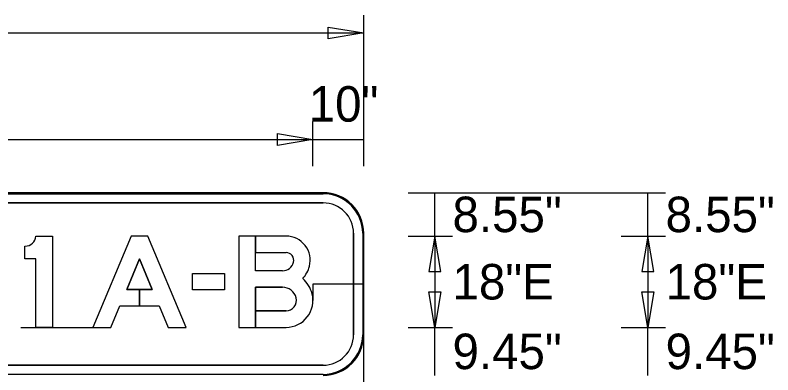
# Model space of a CAD drawing. Extents: x 2149961 to 2150220, y 145114 to 145240.
# Drawn here: x 2150100.05 to 2150112.5, y 145160.81 to 145166.72 of the extents above; entities that cross this region are included whole.
import ezdxf

# ---------------------------------------------------------------- set-up
doc = ezdxf.new("R2010")
doc.units = 0
for name, color, linetype in [('GSBWFILL', 7, 'Continuous'), ('GSCOLORFILL', 7, 'Continuous'), ('GSDIMS', 7, 'Continuous'), ('GSOUTLINE', 7, 'Continuous'), ('NON-PLOT', 7, 'Continuous')]:
    doc.layers.add(name, color=color, linetype=linetype)

msp = doc.modelspace()

# ---------------------------------------------------------------- linework, layer by layer
at = {"layer": 'GSBWFILL'}
for p, q in [((2150105.112, 145163.8), (2150091.445, 145163.8)), ((2150091.445, 145163.633), (2150105.112, 145163.633)), ((2150105.612, 145163.133), (2150105.612, 145161.466)), ((2150105.779, 145161.466), (2150105.779, 145163.133)), ((2150105.112, 145160.966), (2150091.447, 145160.966))]:
    msp.add_line(p, q, dxfattribs=at)
for points in [[(2150100.394, 145163.087), (2150100.664, 145163.087), (2150100.664, 145161.587)], [(2150104.445, 145162.517), (2150104, 145162.517), (2150104, 145163.087), (2150103.73, 145163.087), (2150103.73, 145161.587), (2150104, 145161.587)], [(2150104.503, 145163.087), (2150104, 145163.087), (2150104, 145162.817), (2150104.503, 145162.817)], [(2150100.664, 145161.587), (2150100.394, 145161.587), (2150100.394, 145162.712), (2150100.214, 145162.712), (2150100.214, 145162.922)], [(2150104, 145161.587), (2150104, 145162.247), (2150104.445, 145162.247)], [(2150104.503, 145161.857), (2150104, 145161.857), (2150104, 145161.587), (2150104.503, 145161.587)]]:
    msp.add_lwpolyline(points, dxfattribs=at)
for points in [[(2150102.306, 145162.21), (2150102.095, 145162.21), (2150102.095, 145161.94), (2150102.419, 145161.94), (2150102.567, 145161.587), (2150102.86, 145161.587), (2150102.23, 145163.087), (2150101.96, 145163.087), (2150101.33, 145161.587), (2150101.623, 145161.587), (2150101.771, 145161.94), (2150102.095, 145161.94), (2150102.095, 145162.21), (2150101.885, 145162.21), (2150102.095, 145162.712)], [(2150102.965, 145162.472), (2150103.49, 145162.472), (2150103.49, 145162.202), (2150102.965, 145162.202)]]:
    msp.add_lwpolyline(points, close=True, dxfattribs=at)
for centre, radius, start, end in [((2150105.112, 145163.133), 0.667, 0, 90), ((2150105.112, 145163.133), 0.5, 0, 90), ((2150100.214, 145163.103), 0.181, 270, 355.0209), ((2150104.503, 145162.69), 0.397, 345.5225, 90), ((2150104.503, 145162.69), 0.127, 345.5225, 90), ((2150104.445, 145162.705), 0.187, 270, 345.5225), ((2150104.445, 145162.705), 0.457, 316.7114, 345.5225), ((2150104.445, 145162.015), 0.502, 14.4775, 48.4921), ((2150104.445, 145162.015), 0.232, 14.4775, 90), ((2150104.503, 145162.03), 0.442, 270, 14.4775), ((2150104.503, 145162.03), 0.172, 270, 14.4775), ((2150105.112, 145161.466), 0.667, 270, 0), ((2150105.112, 145161.466), 0.5, 270, 0)]:
    msp.add_arc(centre, radius, start, end, dxfattribs=at)
at = {"layer": 'GSCOLORFILL'}
for p, q in [((2150105.112, 145163.8), (2150091.445, 145163.8)), ((2150105.112, 145163.8), (2150091.445, 145163.8)), ((2150105.112, 145163.8), (2150091.445, 145163.8)), ((2150091.445, 145163.783), (2150105.112, 145163.783)), ((2150091.445, 145163.633), (2150105.112, 145163.633)), ((2150105.612, 145163.133), (2150105.612, 145161.466)), ((2150105.762, 145163.133), (2150105.762, 145161.466)), ((2150105.779, 145161.466), (2150105.779, 145163.133)), ((2150105.779, 145161.466), (2150105.779, 145163.133)), ((2150105.779, 145161.466), (2150105.779, 145163.133)), ((2150105.112, 145160.966), (2150091.447, 145160.966)), ((2150105.112, 145160.816), (2150091.445, 145160.816))]:
    msp.add_line(p, q, dxfattribs=at)
for points in [[(2150100.394, 145163.087), (2150100.664, 145163.087), (2150100.664, 145161.587)], [(2150104.445, 145162.517), (2150104, 145162.517), (2150104, 145163.087), (2150103.73, 145163.087), (2150103.73, 145161.587), (2150104, 145161.587)], [(2150104.503, 145163.087), (2150104, 145163.087), (2150104, 145162.817), (2150104.503, 145162.817)], [(2150100.664, 145161.587), (2150100.394, 145161.587), (2150100.394, 145162.712), (2150100.214, 145162.712), (2150100.214, 145162.922)], [(2150104, 145161.587), (2150104, 145162.247), (2150104.445, 145162.247)], [(2150104.503, 145161.857), (2150104, 145161.857), (2150104, 145161.587), (2150104.503, 145161.587)]]:
    msp.add_lwpolyline(points, dxfattribs=at)
for points in [[(2150102.306, 145162.21), (2150102.095, 145162.21), (2150102.095, 145161.94), (2150102.419, 145161.94), (2150102.567, 145161.587), (2150102.86, 145161.587), (2150102.23, 145163.087), (2150101.96, 145163.087), (2150101.33, 145161.587), (2150101.623, 145161.587), (2150101.771, 145161.94), (2150102.095, 145161.94), (2150102.095, 145162.21), (2150101.885, 145162.21), (2150102.095, 145162.712)], [(2150102.965, 145162.472), (2150103.49, 145162.472), (2150103.49, 145162.202), (2150102.965, 145162.202)]]:
    msp.add_lwpolyline(points, close=True, dxfattribs=at)
for centre, radius, start, end in [((2150105.112, 145163.133), 0.667, 0, 90), ((2150105.112, 145163.133), 0.667, 0, 90), ((2150105.112, 145163.133), 0.667, 0, 90), ((2150105.112, 145163.133), 0.65, 0, 90), ((2150105.112, 145163.133), 0.5, 0, 90), ((2150100.214, 145163.103), 0.181, 270, 355.0209), ((2150104.503, 145162.69), 0.397, 345.5225, 90), ((2150104.503, 145162.69), 0.127, 345.5225, 90), ((2150104.445, 145162.705), 0.187, 270, 345.5225), ((2150104.445, 145162.705), 0.457, 316.7114, 345.5225), ((2150104.445, 145162.015), 0.502, 14.4775, 48.4921), ((2150104.445, 145162.015), 0.232, 14.4775, 90), ((2150104.503, 145162.03), 0.442, 270, 14.4775), ((2150104.503, 145162.03), 0.172, 270, 14.4775), ((2150105.112, 145161.466), 0.667, 270, 0), ((2150105.112, 145161.466), 0.667, 270, 0), ((2150105.112, 145161.466), 0.5, 270, 0), ((2150105.112, 145161.466), 0.667, 270, 0), ((2150105.112, 145161.466), 0.65, 270, 0)]:
    msp.add_arc(centre, radius, start, end, dxfattribs=at)
at = {"layer": 'GSDIMS'}
for p, q in [((2150105.779, 145165.987), (2150105.779, 145166.717)), ((2150090.779, 145166.425), (2150105.779, 145166.425)), ((2150105.779, 145164.237), (2150105.779, 145165.987)), ((2150104.945, 145164.237), (2150104.945, 145164.967)), ((2150104.945, 145164.237), (2150104.945, 145164.967)), ((2150105.779, 145164.237), (2150105.779, 145164.967)), ((2150091.612, 145164.675), (2150104.945, 145164.675)), ((2150104.945, 145164.675), (2150105.779, 145164.675)), ((2150106.508, 145163.8), (2150107.237, 145163.8)), ((2150106.508, 145163.8), (2150110.008, 145163.8)), ((2150106.945, 145163.087), (2150106.945, 145163.8)), ((2150110.008, 145163.8), (2150110.737, 145163.8)), ((2150110.445, 145163.087), (2150110.445, 145163.8)), ((2150106.508, 145163.087), (2150107.237, 145163.087)), ((2150106.508, 145163.087), (2150107.237, 145163.087)), ((2150106.945, 145163.087), (2150106.945, 145161.587)), ((2150110.008, 145163.087), (2150110.737, 145163.087)), ((2150110.008, 145163.087), (2150110.737, 145163.087)), ((2150110.445, 145163.087), (2150110.445, 145161.587)), ((2150106.508, 145161.587), (2150107.237, 145161.587)), ((2150106.508, 145161.587), (2150107.237, 145161.587)), ((2150106.945, 145160.8), (2150106.945, 145161.587)), ((2150110.008, 145161.587), (2150110.737, 145161.587)), ((2150110.008, 145161.587), (2150110.737, 145161.587)), ((2150110.445, 145160.8), (2150110.445, 145161.587))]:
    msp.add_line(p, q, dxfattribs=at)
for points in [[(2150105.779, 145166.425), (2150105.195, 145166.328), (2150105.195, 145166.522)], [(2150104.945, 145164.675), (2150104.362, 145164.578), (2150104.362, 145164.772)], [(2150106.945, 145163.087), (2150106.848, 145162.504), (2150107.043, 145162.504)], [(2150110.445, 145163.087), (2150110.348, 145162.504), (2150110.543, 145162.504)], [(2150106.945, 145161.587), (2150106.848, 145162.171), (2150107.043, 145162.171)], [(2150110.445, 145161.587), (2150110.348, 145162.171), (2150110.543, 145162.171)]]:
    msp.add_lwpolyline(points, close=True, dxfattribs=at)
at = {"layer": 'GSOUTLINE'}
for p, q in [((2150105.112, 145163.8), (2150091.445, 145163.8)), ((2150105.112, 145163.633), (2150091.445, 145163.633)), ((2150105.612, 145161.466), (2150105.612, 145163.133)), ((2150105.779, 145161.466), (2150105.779, 145163.133)), ((2150103.73, 145161.587), (2150104.503, 145161.587)), ((2150091.445, 145160.966), (2150105.112, 145160.966))]:
    msp.add_line(p, q, dxfattribs=at)
for points in [[(2150100.394, 145163.087), (2150100.664, 145163.087), (2150100.664, 145161.587)], [(2150104.503, 145163.087), (2150103.73, 145163.087), (2150103.73, 145161.587)], [(2150100.664, 145161.587), (2150100.394, 145161.587), (2150100.394, 145162.712), (2150100.214, 145162.712), (2150100.214, 145162.922)], [(2150104.445, 145162.517), (2150104, 145162.517), (2150104, 145162.817), (2150104.503, 145162.817)], [(2150104.445, 145162.247), (2150104, 145162.247), (2150104, 145161.857), (2150104.503, 145161.857)]]:
    msp.add_lwpolyline(points, dxfattribs=at)
for points in [[(2150101.771, 145161.94), (2150102.419, 145161.94), (2150102.567, 145161.587), (2150102.86, 145161.587), (2150102.23, 145163.087), (2150101.96, 145163.087), (2150101.33, 145161.587), (2150101.623, 145161.587)], [(2150102.306, 145162.21), (2150102.095, 145162.712), (2150101.885, 145162.21)], [(2150102.965, 145162.472), (2150103.49, 145162.472), (2150103.49, 145162.202), (2150102.965, 145162.202)]]:
    msp.add_lwpolyline(points, close=True, dxfattribs=at)
for centre, radius, start, end in [((2150105.112, 145163.133), 0.667, 0, 90), ((2150105.112, 145163.133), 0.5, 0, 90), ((2150100.214, 145163.103), 0.181, 270, 355.0209), ((2150104.503, 145162.69), 0.397, 345.5225, 90), ((2150104.503, 145162.69), 0.127, 345.5225, 90), ((2150104.445, 145162.705), 0.187, 270, 345.5225), ((2150104.445, 145162.705), 0.457, 316.7114, 345.5225), ((2150104.445, 145162.015), 0.502, 14.4775, 48.4921), ((2150104.445, 145162.015), 0.232, 14.4775, 90), ((2150104.503, 145162.03), 0.442, 270, 14.4775), ((2150104.503, 145162.03), 0.172, 270, 14.4775), ((2150105.112, 145161.466), 0.667, 270, 0), ((2150105.112, 145161.466), 0.5, 270, 0)]:
    msp.add_arc(centre, radius, start, end, dxfattribs=at)
at = {"layer": 'NON-PLOT'}
for p, q in [((2150104.945, 145162.3), (2150104.945, 145162.029)), ((2150105.779, 145162.3), (2150104.945, 145162.3)), ((2150100.148, 145161.587), (2150100.814, 145161.587)), ((2150100.664, 145161.587), (2150101.33, 145161.587)), ((2150105.779, 145159.8), (2150105.779, 145161.466))]:
    msp.add_line(p, q, dxfattribs=at)

# ---------------------------------------------------------------- texts
at = {"layer": 'GSDIMS'}
for s, p in [('10"', (2150104.875, 145164.967)), ('8.55"', (2150107.237, 145163.152)), ('8.55"', (2150110.737, 145163.152)), ('18"E', (2150107.237, 145162.046)), ('18"E', (2150110.737, 145162.046)), ('9.45"', (2150107.237, 145160.902)), ('9.45"', (2150110.737, 145160.902))]:
    msp.add_text(s, height=0.5833, dxfattribs=at).set_placement(p)

doc.saveas('drawing.dxf')
